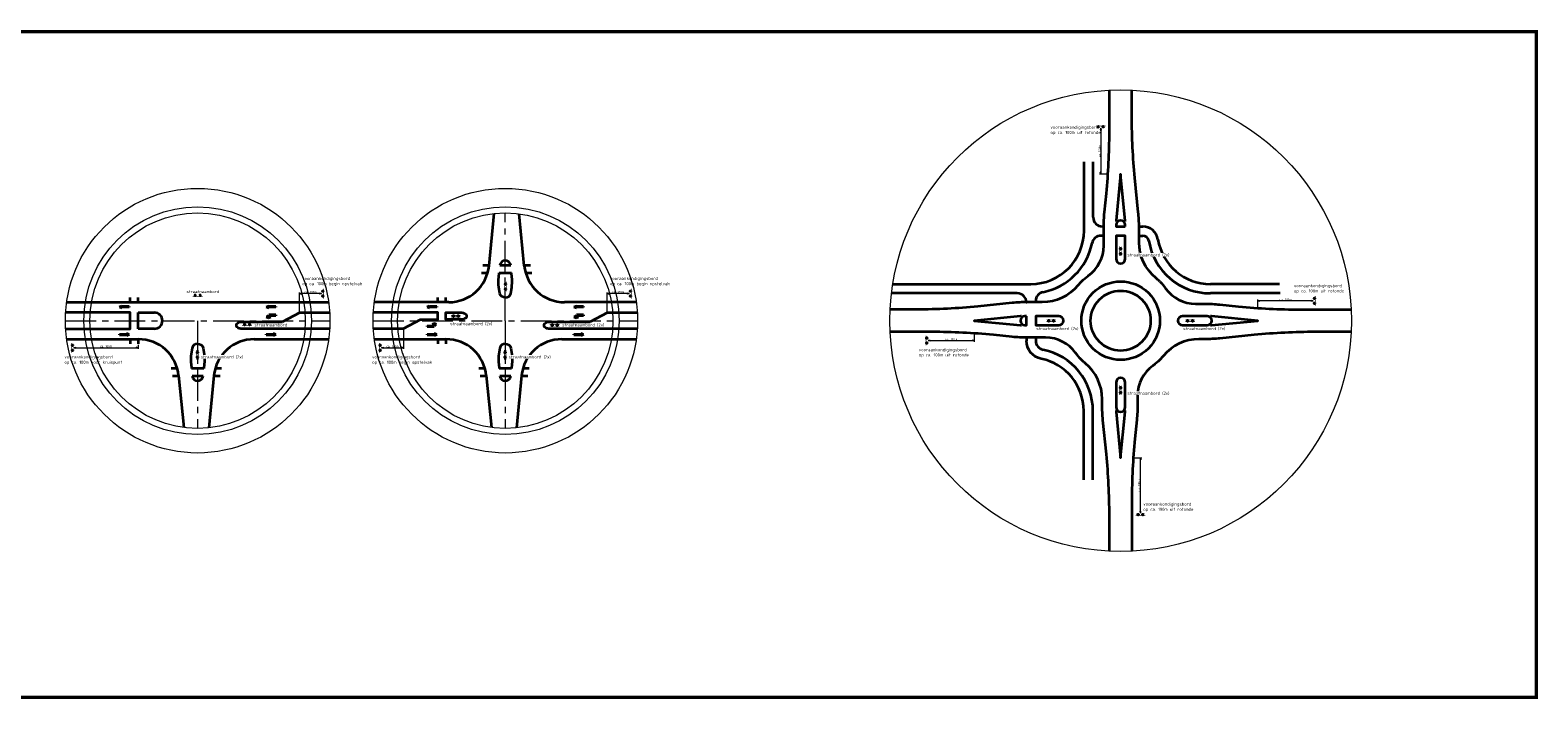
# Model space of a CAD drawing. Header units: metres. Extents: x -699 to 2316, y -1199 to 781.
# Tile 593 of 593: x 1826 to 2316, y -156 to 61. Entities that reach past the tile are written whole.
import ezdxf

# ---------------------------------------------------------------- set-up
doc = ezdxf.new("R2010")
doc.units = ezdxf.units.M
doc.header["$PDMODE"] = 1
doc.linetypes.add('AM-AS', pattern=[16, 10, -2, 2, -2])
for name, color, linetype, lineweight in [('N-WE-AM-AS-G', 10, 'AM-AS', 18), ('N-WE-IE-MEUBILAIR_WEGMEUBILAIR_VERKEERSBORD-G', 7, 'Continuous', 35), ('N-WE-VH-KANTVERHARDING-G', 210, 'Continuous', 35), ('X-XX-AL-M', 7, 'Continuous', 18)]:
    doc.layers.add(name, color=color, linetype=linetype, lineweight=lineweight)
doc.layers.add('X-XX-AL-TEKENBLAD_HULPLIJN-G', color=4, linetype='Continuous', lineweight=18, plot=False)
doc.layers.add('X-XX-AL-TEKENBLAD_VIEWPORT-G', color=7, linetype='Continuous', lineweight=18, plot=False)
doc.styles.add('NLCS-ISO', font='NLCS-ISO.ttf')
doc.styles.add('NLCS-ISO Standaard', font='NLCS-ISO.ttf')
doc.dimstyles.new('NLCS-M200-T25-Pijl', dxfattribs={"dimtxt": 0.5, "dimasz": 0.375, "dimexe": 0.4, "dimexo": 0.4, "dimgap": 0.14, "dimtad": 1, "dimlfac": -1, "dimzin": 0, "dimdsep": 46, "dimtxsty": 'NLCS-ISO Standaard', "dimblk": 'Pijl', "dimblk1": 'Pijl', "dimblk2": 'Pijl', "dimcen": 2.5, "dimdle": 2, "dimclrd": 256, "dimclre": 256, "dimclrt": 256, "dimadec": 0, "dimazin": 0, "dimtfac": 1, "dimtofl": 0, "dimtmove": 0, "dimatfit": 3, "dimldrblk": 'Pijl', "dimfxl": 1, "dimtolj": 1, "dimtzin": 0, "dimlwd": 18, "dimlwe": 18, "dimarcsym": 0})

# ---------------------------------------------------------------- blocks, each defined once
blk = doc.blocks.new('pijlrd_250')
blk.add_hatch(color=256).paths.add_polyline_path([(1.85, 0.15), (1.85, 0.05), (0, 0.05), (0, -0.05), (1.85, -0.05), (1.85, -0.15), (2.5, 0)])
for p, q in [((0, 0.05), (1.85, 0.05)), ((0, -0.05), (0, 0.05)), ((1.85, 0.05), (1.85, 0.15)), ((2.5, 0), (1.85, 0.15)), ((2.5, 0), (1.85, -0.15)), ((0, -0.05), (1.85, -0.05)), ((1.85, -0.05), (1.85, -0.15))]:
    blk.add_line(p, q)
blk = doc.blocks.new('PAAL')
h = blk.add_hatch(color=256)
edge = h.paths.add_edge_path()
edge.add_arc((0, 0), 0.075, 0, 360)
at = {"const_width": 0.1, "flags": 128}
blk.add_lwpolyline([(0.4, 0.14), (-0.4, 0.14)], dxfattribs=at)
blk.add_circle((0, 0), 0.075)
blk = doc.blocks.new('pijlli_250')
blk.add_hatch(color=256).paths.add_polyline_path([(2.1, 0.1), (2.5, 0.1), (1.9, 0.25), (1.3, 0.1), (1.7, 0.1), (1.55, -0.05), (0, -0.05), (0, -0.15), (1.85, -0.15)])
for p, q in [((1.9, 0.25), (1.3, 0.1)), ((1.3, 0.1), (1.7, 0.1)), ((1.7, 0.1), (1.55, -0.05)), ((2.1, 0.1), (1.85, -0.15)), ((2.5, 0.1), (1.9, 0.25)), ((2.1, 0.1), (2.5, 0.1)), ((0, -0.05), (1.55, -0.05)), ((0, -0.15), (0, -0.05)), ((0, -0.15), (1.85, -0.15))]:
    blk.add_line(p, q)
blk = doc.blocks.new('Pijl')
h = blk.add_hatch(color=256)
h.paths.add_polyline_path([(0, 0), (-1.8, 0.4), (-1.8, 0)])
h.paths.add_polyline_path([(-1.8, 0), (-1.8, -0.4), (0, 0)])
for p, q in [((-1.9, 0), (0, 0)), ((0, 0), (-1.8, 0.4)), ((-1.8, 0.4), (-1.8, -0.4)), ((0, 0), (-1.8, -0.4))]:
    blk.add_line(p, q)
blk = doc.blocks.new('*D1405')
at = {"layer": 'Defpoints', "color": 0, "transparency": 16777216}
for p in [(1947.05, -36.04), (1939.91, -42.34), (1947.05, -42.34)]:
    blk.add_point(p, dxfattribs=at)
at = {"layer": 'X-XX-AL-M', "lineweight": 18, "transparency": 16777216}
for p, q in [((1947.05, -36.44), (1947.05, -42.74)), ((1940.28, -42.34), (1946.67, -42.34))]:
    blk.add_line(p, q, dxfattribs=at)
at = {"layer": 'X-XX-AL-M', "lineweight": 18, "transparency": 16777216, "xscale": 0.375, "yscale": 0.375, "zscale": 0.375, "rotation": 180}
blk.add_blockref('Pijl', (1939.91, -42.34), dxfattribs=at)
at = {"layer": 'X-XX-AL-M', "lineweight": 18, "transparency": 16777216, "xscale": 0.375, "yscale": 0.375, "zscale": 0.375}
blk.add_blockref('Pijl', (1947.05, -42.34), dxfattribs=at)
at = {"layer": 'X-XX-AL-M', "transparency": 16777216, "insert": (1943.48, -41.85), "char_height": 0.7, "attachment_point": 5, "style": 'NLCS-ISO Standaard'}
blk.add_mtext('\\A1;ca. 100m', dxfattribs=at)
blk = doc.blocks.new('*D1406')
at = {"layer": 'Defpoints', "color": 0, "transparency": 16777216}
for p in [(2013.25, -24.74), (2020.4, -24.74), (2013.25, -31.04)]:
    blk.add_point(p, dxfattribs=at)
at = {"layer": 'X-XX-AL-M', "lineweight": 18, "transparency": 16777216}
for p, q in [((2013.25, -30.64), (2013.25, -24.34)), ((2020.02, -24.74), (2013.63, -24.74))]:
    blk.add_line(p, q, dxfattribs=at)
at = {"layer": 'X-XX-AL-M', "lineweight": 18, "transparency": 16777216, "xscale": 0.375, "yscale": 0.375, "zscale": 0.375, "rotation": 180}
blk.add_blockref('Pijl', (2013.25, -24.74), dxfattribs=at)
at = {"layer": 'X-XX-AL-M', "lineweight": 18, "transparency": 16777216, "xscale": 0.375, "yscale": 0.375, "zscale": 0.375}
blk.add_blockref('Pijl', (2020.4, -24.74), dxfattribs=at)
at = {"layer": 'X-XX-AL-M', "transparency": 16777216, "insert": (2016.83, -24.25), "char_height": 0.7, "attachment_point": 5, "style": 'NLCS-ISO Standaard'}
blk.add_mtext('\\A1;ca. 100m', dxfattribs=at)
blk = doc.blocks.new('*D1407')
at = {"layer": 'Defpoints', "color": 0, "transparency": 16777216}
for p in [(1913.25, -24.74), (1920.4, -24.74), (1913.25, -31.04)]:
    blk.add_point(p, dxfattribs=at)
at = {"layer": 'X-XX-AL-M', "lineweight": 18, "transparency": 16777216}
for p, q in [((1913.25, -30.64), (1913.25, -24.34)), ((1920.02, -24.74), (1913.63, -24.74))]:
    blk.add_line(p, q, dxfattribs=at)
at = {"layer": 'X-XX-AL-M', "lineweight": 18, "transparency": 16777216, "xscale": 0.375, "yscale": 0.375, "zscale": 0.375, "rotation": 180}
blk.add_blockref('Pijl', (1913.25, -24.74), dxfattribs=at)
at = {"layer": 'X-XX-AL-M', "lineweight": 18, "transparency": 16777216, "xscale": 0.375, "yscale": 0.375, "zscale": 0.375}
blk.add_blockref('Pijl', (1920.4, -24.74), dxfattribs=at)
at = {"layer": 'X-XX-AL-M', "transparency": 16777216, "insert": (1916.83, -24.25), "char_height": 0.7, "attachment_point": 5, "style": 'NLCS-ISO Standaard'}
blk.add_mtext('\\A1;ca. 100m', dxfattribs=at)
blk = doc.blocks.new('*D1413')
at = {"layer": 'Defpoints', "color": 0, "transparency": 16777216}
for p in [(1839.91, -42.34), (1860.87, -41.03), (1860.87, -42.34)]:
    blk.add_point(p, dxfattribs=at)
at = {"layer": 'X-XX-AL-M', "lineweight": 18, "transparency": 16777216}
for p, q in [((1840.28, -42.34), (1860.5, -42.34)), ((1860.87, -41.43), (1860.87, -42.74))]:
    blk.add_line(p, q, dxfattribs=at)
at = {"layer": 'X-XX-AL-M', "lineweight": 18, "transparency": 16777216, "xscale": 0.375, "yscale": 0.375, "zscale": 0.375, "rotation": 180}
blk.add_blockref('Pijl', (1839.91, -42.34), dxfattribs=at)
at = {"layer": 'X-XX-AL-M', "lineweight": 18, "transparency": 16777216, "xscale": 0.375, "yscale": 0.375, "zscale": 0.375}
blk.add_blockref('Pijl', (1860.87, -42.34), dxfattribs=at)
at = {"layer": 'X-XX-AL-M', "transparency": 16777216, "insert": (1850.39, -41.85), "char_height": 0.7, "attachment_point": 5, "style": 'NLCS-ISO Standaard'}
blk.add_mtext('\\A1;ca. 100m', dxfattribs=at)
blk = doc.blocks.new('*D1414')
at = {"layer": 'Defpoints', "color": 0, "transparency": 16777216}
for p in [(2224.73, -27.09), (2242.73, -27.09), (2224.73, -29.43)]:
    blk.add_point(p, dxfattribs=at)
at = {"layer": 'X-XX-AL-M', "lineweight": 18, "transparency": 16777216}
for p, q in [((2224.73, -29.03), (2224.73, -26.69)), ((2242.35, -27.09), (2225.11, -27.09))]:
    blk.add_line(p, q, dxfattribs=at)
at = {"layer": 'X-XX-AL-M', "lineweight": 18, "transparency": 16777216, "xscale": 0.375, "yscale": 0.375, "zscale": 0.375, "rotation": 180}
blk.add_blockref('Pijl', (2224.73, -27.09), dxfattribs=at)
at = {"layer": 'X-XX-AL-M', "lineweight": 18, "transparency": 16777216, "xscale": 0.375, "yscale": 0.375, "zscale": 0.375}
blk.add_blockref('Pijl', (2242.73, -27.09), dxfattribs=at)
at = {"layer": 'X-XX-AL-M', "transparency": 16777216, "insert": (2233.73, -26.6), "char_height": 0.7, "attachment_point": 5, "style": 'NLCS-ISO Standaard'}
blk.add_mtext('\\A1;ca. 100m', dxfattribs=at)
blk = doc.blocks.new('*D1415')
at = {"layer": 'Defpoints', "color": 0, "transparency": 16777216}
for p in [(2184.27, -78.13), (2186.6, -78.13), (2186.6, -96.12)]:
    blk.add_point(p, dxfattribs=at)
at = {"layer": 'X-XX-AL-M', "lineweight": 18, "transparency": 16777216}
for p, q in [((2184.67, -78.13), (2187, -78.13)), ((2186.6, -95.75), (2186.6, -78.5))]:
    blk.add_line(p, q, dxfattribs=at)
at = {"layer": 'X-XX-AL-M', "lineweight": 18, "transparency": 16777216, "xscale": 0.375, "yscale": 0.375, "zscale": 0.375}
for p, rotation in [((2186.6, -78.13), 90), ((2186.6, -96.12), 270)]:
    blk.add_blockref('Pijl', p, dxfattribs=dict(at, rotation=rotation))
at = {"layer": 'X-XX-AL-M', "transparency": 16777216, "insert": (2186.11, -87.13), "char_height": 0.7, "attachment_point": 5, "rotation": 90, "style": 'NLCS-ISO Standaard'}
blk.add_mtext('\\A1;ca. 100m', dxfattribs=at)
blk = doc.blocks.new('*D1416')
at = {"layer": 'Defpoints', "color": 0, "transparency": 16777216}
for p in [(2132.57, -37.66), (2117.57, -39.99), (2132.57, -39.99)]:
    blk.add_point(p, dxfattribs=at)
at = {"layer": 'X-XX-AL-M', "lineweight": 18, "transparency": 16777216}
for p, q in [((2132.57, -38.06), (2132.57, -40.39)), ((2117.95, -39.99), (2132.19, -39.99))]:
    blk.add_line(p, q, dxfattribs=at)
at = {"layer": 'X-XX-AL-M', "lineweight": 18, "transparency": 16777216, "xscale": 0.375, "yscale": 0.375, "zscale": 0.375, "rotation": 180}
blk.add_blockref('Pijl', (2117.57, -39.99), dxfattribs=at)
at = {"layer": 'X-XX-AL-M', "lineweight": 18, "transparency": 16777216, "xscale": 0.375, "yscale": 0.375, "zscale": 0.375}
blk.add_blockref('Pijl', (2132.57, -39.99), dxfattribs=at)
at = {"layer": 'X-XX-AL-M', "transparency": 16777216, "insert": (2125.07, -39.5), "char_height": 0.7, "attachment_point": 5, "style": 'NLCS-ISO Standaard'}
blk.add_mtext('\\A1;ca. 100m', dxfattribs=at)
blk = doc.blocks.new('*D1417')
at = {"layer": 'Defpoints', "color": 0, "transparency": 16777216}
for p in [(2173.7, 29.03), (2173.7, 14.04), (2176.03, 14.04)]:
    blk.add_point(p, dxfattribs=at)
at = {"layer": 'X-XX-AL-M', "lineweight": 18, "transparency": 16777216}
for p, q in [((2173.7, 28.66), (2173.7, 14.41)), ((2175.63, 14.04), (2173.3, 14.04))]:
    blk.add_line(p, q, dxfattribs=at)
at = {"layer": 'X-XX-AL-M', "lineweight": 18, "transparency": 16777216, "xscale": 0.375, "yscale": 0.375, "zscale": 0.375}
for p, rotation in [((2173.7, 29.03), 90), ((2173.7, 14.04), 270)]:
    blk.add_blockref('Pijl', p, dxfattribs=dict(at, rotation=rotation))
at = {"layer": 'X-XX-AL-M', "transparency": 16777216, "insert": (2173.21, 21.54), "char_height": 0.7, "attachment_point": 5, "rotation": 90, "style": 'NLCS-ISO Standaard'}
blk.add_mtext('\\A1;ca. 100m', dxfattribs=at)

msp = doc.modelspace()

# ---------------------------------------------------------------- linework, layer by layer
at = {"layer": 'N-WE-AM-AS-G'}
for p, q in [((1980.1516, -33.545), (1980.1516, 1.455)), ((1837.1516, -33.545), (1923.1516, -33.545)), ((1880.1516, -33.545), (1880.1516, -68.545)), ((1937.1516, -33.545), (2023.1516, -33.545)), ((1980.1516, -33.545), (1980.1516, -68.545))]:
    msp.add_line(p, q, dxfattribs=at)
at = {"layer": 'N-WE-VH-KANTVERHARDING-G'}
for p, q in [((2171.2516, 0.055), (2171.2516, 18.086)), ((1974.8603, -15.6848), (1976.5558, 1.2698)), ((1986.3253, -15.6848), (1984.6402, 1.166)), ((2174.6516, -2.945), (2174.2516, -2.945)), ((2187.1516, -2.945), (2187.3459, -2.945)), ((2187.1516, -5.945), (2187.3459, -5.945)), ((1972.4044, -18.0429), (1974.4044, -18.0429)), ((1972.8745, -15.5429), (1974.8745, -15.5429)), ((1978.1542, -18.0429), (1982.149, -18.0429)), ((1978.4042, -15.5429), (1981.899, -15.5429)), ((1986.3111, -15.5429), (1988.3111, -15.5429)), ((1986.7812, -18.0429), (1988.7812, -18.0429)), ((2231.7826, -21.645), (2209.3636, -21.645)), ((1837.5723, -27.545), (1922.7309, -27.545)), ((1858.2384, -27.545), (1858.2384, -26.0567)), ((1860.8725, -27.545), (1860.8725, -26.0567)), ((1961.7549, -27.545), (1937.5723, -27.545)), ((1958.2384, -27.545), (1958.2384, -26.0567)), ((1960.8725, -27.545), (1960.8725, -26.0567)), ((2022.7309, -27.545), (1999.4307, -27.545)), ((2231.9926, -24.645), (2209.3636, -24.645)), ((1860.8725, -36.1645), (1860.8725, -30.9255)), ((1860.8725, -30.9255), (1866.0906, -30.9255)), ((1913.2548, -31.045), (1907.6888, -33.9255)), ((1923.0789, -31.045), (1913.2548, -31.045)), ((2013.2548, -31.045), (2007.6888, -33.9255)), ((2023.0789, -31.045), (2013.2548, -31.045)), ((1866.0906, -36.1645), (1860.8725, -36.1645)), ((1937.2243, -36.045), (1947.0484, -36.045)), ((1837.5723, -39.545), (1860.8725, -39.545)), ((1858.2384, -39.545), (1858.2384, -41.0333)), ((1860.8725, -39.545), (1860.8725, -41.0333)), ((1898.5483, -39.545), (1922.7309, -39.545)), ((1937.5723, -39.545), (1960.8725, -39.545)), ((1958.2384, -39.545), (1958.2384, -41.0333)), ((1960.8725, -39.545), (1960.8725, -41.0333)), ((1998.5483, -39.545), (2022.7309, -39.545)), ((1873.522, -49.0471), (1871.522, -49.0471)), ((1873.9921, -51.5471), (1871.9921, -51.5471)), ((1873.9779, -51.4052), (1875.663, -68.256)), ((1882.149, -49.0471), (1878.1542, -49.0471)), ((1881.899, -51.5471), (1878.4042, -51.5471)), ((1885.4429, -51.4052), (1883.7474, -68.3598)), ((1887.4287, -51.5471), (1885.4287, -51.5471)), ((1887.8988, -49.0471), (1885.8988, -49.0471)), ((1973.522, -49.0471), (1971.522, -49.0471)), ((1973.9921, -51.5471), (1971.9921, -51.5471)), ((1973.9779, -51.4052), (1975.663, -68.256)), ((1982.149, -49.0471), (1978.1542, -49.0471)), ((1981.899, -51.5471), (1978.4042, -51.5471)), ((1985.4429, -51.4052), (1983.7474, -68.3598)), ((1987.4287, -51.5471), (1985.4287, -51.5471)), ((1987.8988, -49.0471), (1985.8988, -49.0471)), ((2171.1516, -85.2273), (2171.1516, -62.8758))]:
    msp.add_line(p, q, dxfattribs=at)
for points in [[(2167.4237, -20.8171, -0.04066529), (2169.6516, -18.9248, 0.24153136), (2174.6516, -9.178), (2174.6516, -3.2567, -0.02492232), (2174.8997, 1.7185), (2175.509, 7.8114, 0.02492232), (2176.5016, 27.7122), (2176.5016, 41.3661)], [(2192.8795, -20.8171, 0.02391035), (2191.6061, -19.66, -0.22388754), (2186.1516, -8.0891), (2186.1516, -3.2318, 0.02492232), (2185.9035, 1.7434), (2184.7942, 12.8364, -0.02492232), (2183.8016, 32.7371), (2183.8016, 41.3661)], [(2106.1017, -21.645), (2150.9396, -21.645, 0.41421356), (2168.2516, -4.333), (2168.2516, 18.086)], [(2181.6516, -1.3622), (2181.6516, -0.9624), (2180.1516, 14.0376), (2178.6516, -0.9624), (2178.6516, -1.3622, -0.51145307)], [(1981.899, -15.5429, 0.90498772), (1978.4042, -15.5429)], [(1980.1516, -26.0073, -0.35655275), (1978.3816, -24.6639, -0.08425963), (1978.0198, -19.387), (1978.1542, -18.0429)], [(1980.1516, -26.0073, 0.35655275), (1981.9216, -24.6639, 0.08425963), (1982.2834, -19.387), (1982.149, -18.0429)], [(2167.4237, -20.8171, 0.02391035), (2166.2666, -22.0904, -0.22388754), (2154.6958, -27.545), (2149.8384, -27.545, 0.02492232), (2144.8632, -27.7931), (2133.7702, -28.9024, -0.02492232), (2113.8695, -29.895), (2105.2405, -29.895)], [(2171.136, -24.5294, -0.41421356), (2189.1672, -24.5294, 0.41421356)], [(2173.2573, -26.6507, -0.41421356), (2187.0459, -26.6507, 0.41421356)], [(2192.8795, -20.8171, -0.04066529), (2194.7718, -23.045, 0.24153136), (2204.5186, -28.045), (2207.4399, -28.045, -0.02492232), (2212.4151, -28.2931), (2218.508, -28.9024, 0.02492232), (2238.4088, -29.895), (2255.0627, -29.895)], [(2149.5516, -27.545), (2149.5516, -27.645, 0.41421356), (2146.5516, -24.645), (2105.6815, -24.645)], [(2171.136, -42.5606, -0.41421356), (2171.136, -24.5294, 0.41421356)], [(2173.2573, -40.4393, -0.41421356), (2173.2573, -26.6507, 0.41421356)], [(2187.0459, -26.6507, -0.41421356), (2187.0459, -40.4393, 0.41421356)], [(2189.1672, -24.5294, -0.41421356), (2189.1672, -42.5606, 0.41421356)], [(1923.0717, -36.1645), (1894.2278, -36.1645, -0.19225812), (1893.0182, -35.6816, -0.42931191), (1893.0182, -34.4084, -0.19225812), (1894.2278, -33.9255), (1907.6888, -33.9255)], [(2023.0717, -36.1645), (1994.2278, -36.1645, -0.19225812), (1993.0182, -35.6816, -0.42931191), (1993.0182, -34.4084, -0.19225812), (1994.2278, -33.9255), (2007.6888, -33.9255)], [(2147.9688, -32.045), (2147.5691, -32.045), (2132.5691, -33.545), (2147.5691, -35.045), (2147.9688, -35.045, -0.51145307)], [(2209.3344, -35.045), (2209.7341, -35.045), (2224.7341, -33.545), (2209.7341, -32.045), (2209.3344, -32.045, -0.51145307)], [(2167.4237, -46.2729, -0.04066529), (2165.5314, -44.045, 0.24153136), (2155.7846, -39.045), (2149.8633, -39.045, -0.02492232), (2144.8882, -38.7968), (2138.7952, -38.1876, 0.02492232), (2118.8944, -37.195), (2105.2405, -37.195)], [(2255.0627, -37.195), (2243.4337, -37.195, 0.02492232), (2223.533, -38.1876), (2212.44, -39.2968, -0.02492232), (2207.4648, -39.545), (2205.6074, -39.545, 0.22388746), (2194.0366, -44.9995, -0.02391035), (2192.8795, -46.2729)], [(1880.1516, -41.0827, 0.35655275), (1878.3816, -42.4261, 0.08425963), (1878.0198, -47.703), (1878.1542, -49.0471)], [(1880.1516, -41.0827, -0.35655275), (1881.9216, -42.4261, -0.08425963), (1882.2834, -47.703), (1882.149, -49.0471)], [(1980.1516, -41.0827, 0.35655275), (1978.3816, -42.4261, 0.08425963), (1978.0198, -47.703), (1978.1542, -49.0471)], [(1980.1516, -41.0827, -0.35655275), (1981.9216, -42.4261, -0.08425963), (1982.2834, -47.703), (1982.149, -49.0471)], [(2168.1516, -85.2273), (2168.1516, -62.8758, 0.35578226), (2154.3388, -45.9211, -0.35578226), (2149.5516, -40.045)], [(2189.1672, -42.5606, -0.41421356), (2171.136, -42.5606, 0.41421356)], [(2187.0459, -40.4393, -0.41421356), (2173.2573, -40.4393, 0.41421356)], [(2176.5016, -108.4561), (2176.5016, -96.8271, 0.02492232), (2175.509, -76.9264), (2174.3997, -65.8334, -0.02492232), (2174.1516, -60.8582), (2174.1516, -59.0008, 0.22388746), (2168.6971, -47.43, -0.02391035), (2167.4237, -46.2729)], [(2192.8795, -46.2729, -0.04066529), (2190.6516, -48.1652, 0.24153136), (2185.6516, -57.912), (2185.6516, -60.8333, -0.02492232), (2185.4035, -65.8084), (2184.7942, -71.9014, 0.02492232), (2183.8016, -91.8022), (2183.8016, -108.4561)], [(1878.4042, -51.5471, 0.90498772), (1881.899, -51.5471)], [(1978.4042, -51.5471, 0.90498772), (1981.899, -51.5471)], [(2178.6516, -62.7278), (2178.6516, -63.1275), (2180.1516, -78.1275), (2181.6516, -63.1275), (2181.6516, -62.7278, -0.51145307)]]:
    msp.add_lwpolyline(points, format="xyb", dxfattribs=at)
for points in [[(2181.6516, -2.945), (2181.6516, -2.445, 1), (2178.6516, -2.445), (2178.6516, -2.945)], [(2178.6516, -13.445, 1), (2181.6516, -13.445), (2181.6516, -5.945), (2178.6516, -5.945)], [(1967.285, -31.4084, -0.42931191), (1967.285, -32.6816, -0.19225812), (1966.0754, -33.1645), (1960.8725, -33.1645), (1960.8725, -30.9255), (1966.0754, -30.9255, -0.19225812)], [(2149.5516, -32.045), (2149.0516, -32.045, 1), (2149.0516, -35.045), (2149.5516, -35.045)], [(2160.0516, -35.045, 1), (2160.0516, -32.045), (2152.5516, -32.045), (2152.5516, -35.045)], [(2208.2516, -35.045, 1), (2208.2516, -32.045), (2200.2516, -32.045, 1), (2200.2516, -35.045)], [(2178.6516, -61.645, 1), (2181.6516, -61.645), (2181.6516, -53.645, 1), (2178.6516, -53.645)]]:
    msp.add_lwpolyline(points, format="xyb", close=True, dxfattribs=at)
for points in [[(2186.1516, -2.945), (2187.1516, -2.945)], [(2174.6516, -5.945), (2173.7908, -5.945)], [(2186.1516, -5.945), (2187.1516, -5.945)], [(2152.5516, -27.545), (2152.5516, -27.1842)], [(1837.2315, -36.1645), (1858.2384, -36.1645), (1858.2384, -30.9255), (1837.2315, -30.9255)], [(1947.0484, -36.045), (1952.6144, -33.1645), (1958.2384, -33.1645), (1958.2384, -30.9255), (1937.2315, -30.9255)], [(2149.5516, -39.045), (2149.5516, -40.045)], [(2152.5516, -39.045), (2152.5516, -40.045)]]:
    msp.add_lwpolyline(points, dxfattribs=at)
for centre, radius, start, end in [((2174.2516, 0.055), 3, 180, 270), ((2187.3459, -7.945), 5, 9.316348, 90), ((2150.9396, -4.333), 20.312, 281.410529, 348.589471), ((2173.7908, -8.945), 3, 90, 168.589471), ((2187.3459, -7.945), 2, 9.316348, 90), ((2209.3636, -4.333), 20.312, 189.316348, 270), ((2209.3636, -4.333), 17.312, 189.316348, 270), ((1961.7549, -14.3743), 13.1707, 270, 354.289407), ((1999.4307, -14.3743), 13.1707, 185.710593, 270), ((2155.5516, -27.1842), 3, 101.410529, 180), ((1866.0906, -33.545), 2.6195, 270, 90), ((1860.8725, -52.7157), 13.1707, 5.710593, 90), ((1898.5483, -52.7157), 13.1707, 90, 174.289407), ((1960.8725, -52.7157), 13.1707, 5.710593, 90), ((1998.5483, -52.7157), 13.1707, 90, 174.289407), ((2155.5516, -40.045), 3, 180, 258.338625), ((2150.8396, -62.8758), 20.312, 0, 78.338625)]:
    msp.add_arc(centre, radius, start, end, dxfattribs=at)
at = {"layer": 'X-XX-AL-TEKENBLAD_HULPLIJN-G'}
for centre, radius in [((2180.1516, -33.545), 75), ((1880.1516, -33.545), 43), ((1980.1516, -33.545), 43), ((1880.1516, -33.545), 37), ((1880.1516, -33.545), 35), ((1980.1516, -33.545), 37), ((1980.1516, -33.545), 35)]:
    msp.add_circle(centre, radius, dxfattribs=at)

# ---------------------------------------------------------------- block references
at = {"layer": 'N-WE-IE-MEUBILAIR_WEGMEUBILAIR_VERKEERSBORD-G', "lineweight": 13, "yscale": 2, "zscale": 2}
for p, xscale in [((2172.9016, 29.4709), 2), ((2174.5016, 29.4709), 2), ((1963.2802, -32.045), -2), ((1964.8802, -32.045), -2), ((2156.7766, -33.545), 2), ((2158.3766, -33.545), 2), ((2201.9266, -33.545), -2), ((2203.5266, -33.545), -2), ((1995.423, -35.045), 2), ((1997.023, -35.045), 2)]:
    msp.add_blockref('PAAL', p, dxfattribs=dict(at, xscale=xscale))
for p, xscale, rotation in [((2180.1516, -10.17), -2, 90), ((2180.1516, -10.17), 2, 270), ((2180.1516, -11.77), -2, 90), ((2180.1516, -11.77), 2, 270), ((1920.8357, -23.945), 2, 270), ((1980.2144, -21.6523), 2, 89.99999999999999), ((1980.2144, -23.2523), 2, 89.99999999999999), ((1980.2144, -21.6523), -2, 270), ((1980.2144, -23.2523), -2, 270), ((2020.8357, -23.945), 2, 270), ((1879.3516, -25.3077), -2, 180), ((1880.9516, -25.3077), -2, 180), ((1920.8357, -25.545), 2, 270), ((2020.8357, -25.545), 2, 270), ((2243.1675, -26.295), 2, 270), ((2243.1675, -27.895), 2, 270), ((1963.2802, -32.045), 2, 180), ((1964.8802, -32.045), 2, 180), ((2156.7766, -33.545), -2, 180), ((2158.3766, -33.545), -2, 180), ((2201.9266, -33.545), 2, 180), ((2203.5266, -33.545), 2, 180), ((1895.423, -34.77), -2, 180), ((1897.023, -34.77), -2, 180), ((1995.423, -35.045), -2, 180), ((1997.023, -35.045), -2, 180), ((2117.1357, -39.195), 2, 89.99999999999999), ((1839.4675, -41.545), 2, 89.99999999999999), ((1839.4675, -43.145), 2, 89.99999999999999), ((1880.0888, -43.8377), -2, 90), ((1880.0888, -43.8377), 2, 270), ((1939.4675, -41.545), 2, 89.99999999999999), ((1939.4675, -43.145), 2, 89.99999999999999), ((1980.0888, -43.8377), -2, 90), ((1980.0888, -43.8377), 2, 270), ((2117.1357, -40.795), 2, 89.99999999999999), ((1880.0888, -45.4377), -2, 90), ((1880.0888, -45.4377), 2, 270), ((1980.0888, -45.4377), -2, 90), ((1980.0888, -45.4377), 2, 270), ((2180.1516, -55.32), 2, 89.99999999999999), ((2180.1516, -56.92), 2, 89.99999999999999), ((2180.1516, -55.32), -2, 270), ((2180.1516, -56.92), -2, 270), ((2185.8016, -96.5609), 2, 180), ((2187.4016, -96.5609), 2, 180)]:
    msp.add_blockref('PAAL', p, dxfattribs=dict(at, xscale=xscale, rotation=rotation))
at = {"layer": 'N-WE-VH-KANTVERHARDING-G', "xscale": 1.25, "yscale": 2.5, "zscale": 2.5, "rotation": 180}
for name, p in [('pijlrd_250', (1857.8725, -29.045)), ('pijlrd_250', (1905.5557, -29.045)), ('pijlrd_250', (1957.8725, -29.045)), ('pijlrd_250', (2005.5557, -29.045)), ('pijlli_250', (1905.5878, -32.045)), ('pijlli_250', (2005.5878, -32.045))]:
    msp.add_blockref(name, p, dxfattribs=at)
at = {"layer": 'N-WE-VH-KANTVERHARDING-G', "xscale": 1.25, "yscale": 2.5, "zscale": 2.5}
for name, p in [('pijlrd_250', (1854.7475, -38.045)), ('pijlrd_250', (1902.4307, -38.045)), ('pijlli_250', (1954.7154, -35.045)), ('pijlrd_250', (1954.7475, -38.045)), ('pijlrd_250', (2002.4307, -38.045))]:
    msp.add_blockref(name, p, dxfattribs=at)

# ---------------------------------------------------------------- texts
at = {"layer": 'N-WE-VH-KANTVERHARDING-G', "style": 'NLCS-ISO'}
for s, p in [('vooraankondigingsbord', (2157.3523, 28.8349)), ('op ca. 100m uit rotonde', (2157.3523, 27.1349)), ('vooraankondigingsbord', (1914.1441, -20.3155)), ('vooraankondigingsbord', (2014.1441, -20.3155)), ('straatnaambord', (1876.5516, -24.5827)), ('op ca. 100m begin opstelvak', (1914.1441, -22.0155)), ('op ca. 100m begin opstelvak', (2014.1441, -22.0155)), ('vooraankondigingsbord', (2236.4759, -22.6655)), ('op ca. 100m uit rotonde', (2236.4759, -24.3655)), ('straatnaambord (2x)', (1962.2503, -35.015)), ('straatnaambord (2x)', (1998.6377, -35.415)), ('straatnaambord', (1898.6377, -35.415)), ('straatnaambord (2x)', (2152.7731, -36.6206)), ('straatnaambord (2x)', (2200.4731, -36.6206)), ('vooraankondigingsbord', (2114.5385, -43.4745)), ('op ca. 100m uit rotonde', (2114.5385, -45.1745)), ('vooraankondigingsbord', (1836.8703, -45.8245)), ('op ca. 100m voor kruispunt', (1836.8703, -47.5245)), ('vooraankondigingsbord', (1936.8703, -45.8245)), ('op ca. 100m begin opstelvak', (1936.8703, -47.5245)), ('vooraankondigingsbord', (2187.5016, -93.6359)), ('op ca. 100m uit rotonde', (2187.5016, -95.3359))]:
    msp.add_text(s, height=1, dxfattribs=at).set_placement(p)

# ---------------------------------------------------------------- dimensions: what is measured, and where the dimension line sits
at = {"layer": 'X-XX-AL-M'}
for base, p1, p2, angle, picture, middle in [((2173.7016, 14.0376), (2173.7016, 29.0327), (2176.0336, 14.0376), 270, '*D1417', (2173.2113, 21.5351)), ((1913.2548, -24.745), (1920.3975, -24.745), (1913.2548, -31.045), 180, '*D1407', (1916.8261, -24.2547)), ((2013.2548, -24.745), (2020.3975, -24.745), (2013.2548, -31.045), 180, '*D1406', (2016.8261, -24.2547)), ((2224.7341, -27.095), (2242.7293, -27.095), (2224.7341, -29.427), 180, '*D1414', (2233.7317, -26.6047)), ((2186.6016, -78.1275), (2186.6016, -96.1227), (2184.2696, -78.1275), 90, '*D1415', (2186.1113, -87.1251))]:
    dim = msp.add_linear_dim(base=base, p1=p1, p2=p2, angle=angle, text='ca. 100m', dimstyle='NLCS-M200-T25-Pijl', override={"dimtxt": 0.7}, dxfattribs=at)
    dim.commit()
    dim.dimension.update_dxf_attribs({"geometry": picture, "text_midpoint": middle})
for base, p1, p2, picture, middle in [((1947.0484, -42.345), (1939.9057, -42.345), (1947.0484, -36.045), '*D1405', (1943.4771, -41.8547)), ((2132.5691, -39.995), (2117.5739, -39.995), (2132.5691, -37.663), '*D1416', (2125.0715, -39.5047)), ((1860.8725, -42.345), (1839.9057, -42.345), (1860.8725, -41.0333), '*D1413', (1850.3891, -41.8547))]:
    dim = msp.add_linear_dim(base=base, p1=p1, p2=p2, text='ca. 100m', dimstyle='NLCS-M200-T25-Pijl', override={"dimtxt": 0.7}, dxfattribs=at)
    dim.commit()
    dim.dimension.update_dxf_attribs({"geometry": picture, "text_midpoint": middle})

# ---------------------------------------------------------------- next in the draw order: texts
at = {"layer": 'N-WE-VH-KANTVERHARDING-G', "char_height": 1, "width": 12.462, "attachment_point": 1, "style": 'NLCS-ISO', "bg_fill": 3, "box_fill_scale": 1.1, "bg_fill_color": 256, "bg_fill_transparency": 0}
for insert in [(2182.3468, -11.6445), (1881.2312, -44.8299), (1981.2312, -44.8299), (2182.3468, -56.6148)]:
    msp.add_mtext('straatnaambord (2x)', dxfattribs=dict(at, insert=insert))

# ---------------------------------------------------------------- next in the draw order: linework, layer by layer
at = {"layer": 'X-XX-AL-TEKENBLAD_VIEWPORT-G', "color": 3, "const_width": 1}
msp.add_lwpolyline([(1291.1525, 60.3633), (2315.257, 60.3633), (2315.257, -155.9275), (1291.1525, -155.9275)], close=True, dxfattribs=at)

doc.saveas('drawing.dxf')
